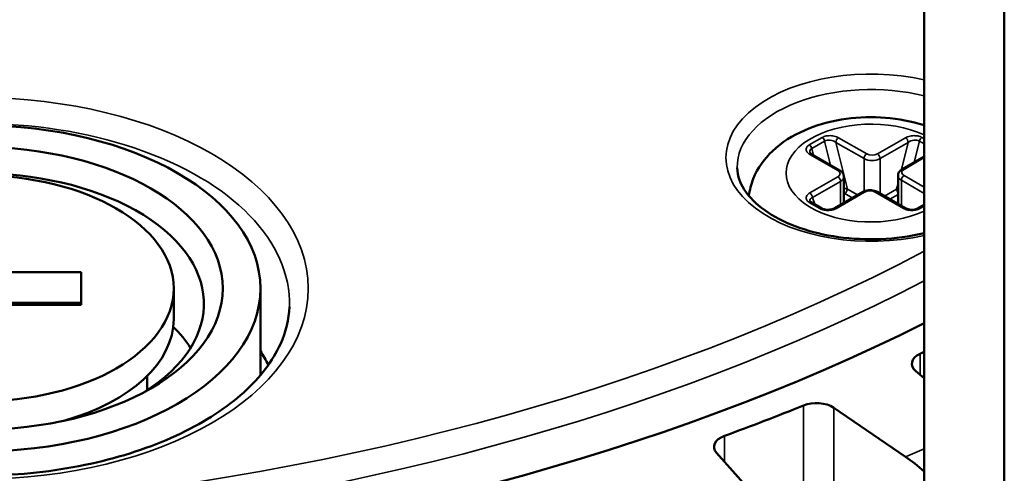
# Model space of a CAD drawing. Header units: millimetres. Extents: x 38 to 2514, y 38 to 1622.
# Tile 305 of 310: x 1695 to 1721, y 1371 to 1383. Entities that reach past the tile are written whole.
import ezdxf

# ---------------------------------------------------------------- set-up
doc = ezdxf.new("R2010")
doc.units = ezdxf.units.MM
doc.header["$LTSCALE"] = 7.692308
doc.layers.add('Visible (ISO)', color=7, linetype='Continuous', lineweight=50)
doc.layers.add('Visible Narrow (ISO)', color=7, linetype='Continuous', lineweight=35)

msp = doc.modelspace()

# ---------------------------------------------------------------- linework, layer by layer
at = {"layer": 'Visible (ISO)'}
for p, q in [((1719.2993, 1406.4054), (1719.2993, 1263.5185)), ((1721.4207, 1405.1807), (1721.4207, 1262.2938)), ((1717.0583, 1379.2047), (1716.3117, 1379.6357)), ((1719.2993, 1379.5765), (1718.7119, 1379.2373)), ((1717.1669, 1378.3453), (1717.1669, 1379.0364)), ((1718.6034, 1378.3127), (1718.6034, 1379.0691)), ((1717.6654, 1378.6331), (1716.9188, 1378.2021)), ((1718.7949, 1378.2021), (1718.0483, 1378.6331)), ((1716.5831, 1378.1955), (1716.3002, 1378.3588)), ((1719.2993, 1378.2929), (1719.1306, 1378.1955)), ((1691.447, 1376.5056), (1696.947, 1376.5056)), ((1696.947, 1376.5056), (1696.947, 1375.6395)), ((1699.397, 1376.0726), (1699.397, 1375.2561)), ((1701.697, 1376.0726), (1701.697, 1373.7694)), ((1691.447, 1375.6891), (1696.947, 1375.6891)), ((1696.947, 1375.6395), (1691.447, 1375.6395)), ((1719.2993, 1373.6867), (1719.0767, 1373.8716)), ((1698.697, 1373.7516), (1698.697, 1373.373)), ((1716.8965, 1372.9058), (1718.8032, 1371.6027)), ((1715.1448, 1370.1914), (1713.7893, 1371.7071))]:
    msp.add_line(p, q, dxfattribs=at)
for centre, major_axis, ratio, start_param, end_param in [((1687.8331, 1396.0767), (-48, 0), 0.5773503, 5.2095771, 8.5688883), ((1694.197, 1375.6643), (-6, 0), 0.5773503, 2.3970385, 7.0277394), ((1694.197, 1375.2561), (5.2, 0), 0.5773503, 5.1676152, 6.2831853), ((1694.197, 1373.3139), (6, 0), 0.5773503, 0.3461255, 0.5262458), ((1694.197, 1372.8066), (8, 0), 0.5773503, 0.2703016, 0.3554212), ((1719.5693, 1374.0694), (-0.6, 0), 0.5773503, 5.4066836, 6.890722), ((1687.8331, 1396.0767), (49, 0), 0.5773503, 5.4066836, 5.4097126), ((1716.4382, 1372.6822), (0.6, 0), 0.5773503, 0.7014602, 2.1854986), ((1687.8331, 1396.0767), (49, 0), 0.5773503, 5.2757839, 5.3270913), ((1714.3224, 1371.866), (-0.6, 0), 0.5773503, 5.2757839, 6.7598223), ((1718.8015, 1367.5188), (-2.2019, 4.4967), 0.5272642, 5.3802838, 5.5342386)]:
    msp.add_ellipse(centre, major_axis=major_axis, ratio=ratio, start_param=start_param, end_param=end_param, dxfattribs=at)
for major_axis in [(7.5, 0), (6.5, 0), (-5.2, 0)]:
    msp.add_ellipse((1694.197, 1376.0726), major_axis=major_axis, ratio=0.5773503, dxfattribs=at)
for points, knots in [([(1719.2993, 1380.4005), (1719.2552, 1380.4149), (1719.2107, 1380.4285), (1718.8352, 1380.5366), (1718.4872, 1380.5925), (1717.7893, 1380.6283), (1717.4396, 1380.6093), (1716.7589, 1380.4964), (1716.4281, 1380.4024), (1715.8104, 1380.1311), (1715.5224, 1379.9535), (1715.0627, 1379.5176), (1714.8793, 1379.2705), (1714.7065, 1378.8363), (1714.6666, 1378.6842), (1714.6478, 1378.528)], [3.4137421, 3.4137421, 3.4137421, 3.4137421, 3.4644263, 3.4644263, 3.8382877, 3.8382877, 4.2067187, 4.2067187, 4.5774662, 4.5774662, 4.9508725, 4.9508725, 5.2720215, 5.2720215, 5.4282288, 5.4282288, 5.4282288, 5.4282288]), ([(1716.2658, 1379.6796), (1716.2661, 1379.6784), (1716.267, 1379.6759), (1716.2714, 1379.6689), (1716.2744, 1379.6649), (1716.2854, 1379.6536), (1716.2955, 1379.6455), (1716.3094, 1379.6371), (1716.3106, 1379.6364), (1716.3117, 1379.6357)], [0.000001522, 0.000001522, 0.000001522, 0.000001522, 0.005294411, 0.005294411, 0.009487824, 0.009487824, 0.016124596, 0.016124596, 0.016702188, 0.016702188, 0.016702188, 0.016702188]), ([(1714.3382, 1379.2767), (1714.3429, 1379.0568), (1714.4205, 1378.8327), (1714.7186, 1378.4258), (1714.9124, 1378.2451), (1715.3935, 1377.9286), (1715.6756, 1377.7914), (1716.3075, 1377.5704), (1716.6573, 1377.4869), (1717.3897, 1377.3846), (1717.7724, 1377.3663), (1718.5292, 1377.3979), (1718.9031, 1377.448), (1719.2684, 1377.5328), (1719.2839, 1377.5365), (1719.2993, 1377.5402)], [3.1539356, 3.1539356, 3.1539356, 3.1539356, 3.5416581, 3.5416581, 3.8619092, 3.8619092, 4.1676952, 4.1676952, 4.4750735, 4.4750735, 4.7846816, 4.7846816, 5.0948056, 5.0948056, 5.108577, 5.108577, 5.108577, 5.108577]), ([(1717.1669, 1379.0364), (1717.1669, 1379.0515), (1717.1648, 1379.0666), (1717.1569, 1379.0953), (1717.1512, 1379.1088), (1717.1373, 1379.1335), (1717.1291, 1379.1448), (1717.1111, 1379.1652), (1717.1013, 1379.1744), (1717.0805, 1379.1908), (1717.0696, 1379.1981), (1717.0583, 1379.2047)], [2.35619449, 2.35619449, 2.35619449, 2.35619449, 2.51327412, 2.51327412, 2.67035376, 2.67035376, 2.82743339, 2.82743339, 2.98451302, 2.98451302, 3.14159265, 3.14159265, 3.14159265, 3.14159265]), ([(1718.7119, 1379.2373), (1718.7006, 1379.2308), (1718.6897, 1379.2235), (1718.669, 1379.207), (1718.6592, 1379.1979), (1718.6412, 1379.1775), (1718.633, 1379.1662), (1718.619, 1379.1414), (1718.6133, 1379.1279), (1718.6055, 1379.0993), (1718.6034, 1379.0842), (1718.6034, 1379.0691)], [4.71238898, 4.71238898, 4.71238898, 4.71238898, 4.86946861, 4.86946861, 5.02654825, 5.02654825, 5.18362788, 5.18362788, 5.34070751, 5.34070751, 5.49778714, 5.49778714, 5.49778714, 5.49778714]), ([(1718.0483, 1378.6331), (1718.0256, 1378.6462), (1718.0012, 1378.6562), (1717.9505, 1378.6712), (1717.924, 1378.6761), (1717.8704, 1378.681), (1717.8432, 1378.681), (1717.7896, 1378.6761), (1717.7632, 1378.6712), (1717.7124, 1378.6562), (1717.6881, 1378.6462), (1717.6654, 1378.6331)], [3.1415927, 3.1415927, 3.1415927, 3.1415927, 3.4557519, 3.4557519, 3.7699112, 3.7699112, 4.0840704, 4.0840704, 4.3982297, 4.3982297, 4.712389, 4.712389, 4.712389, 4.712389]), ([(1716.266, 1378.3904), (1716.2664, 1378.3892), (1716.2673, 1378.3869), (1716.2722, 1378.3805), (1716.2756, 1378.3767), (1716.2854, 1378.3683), (1716.2921, 1378.3635), (1716.3002, 1378.3588)], [0.000005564, 0.000005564, 0.000005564, 0.000005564, 0.004957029, 0.004957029, 0.008958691, 0.008958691, 0.013202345, 0.013202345, 0.013202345, 0.013202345]), ([(1716.5831, 1378.1955), (1716.5935, 1378.1895), (1716.6064, 1378.1835), (1716.6355, 1378.1735), (1716.652, 1378.1692), (1716.6879, 1378.1628), (1716.7079, 1378.1608), (1716.7496, 1378.1596), (1716.7718, 1378.1606), (1716.8155, 1378.1659), (1716.8375, 1378.1705), (1716.8779, 1378.1825), (1716.8966, 1378.1901), (1716.9144, 1378.1996), (1716.9166, 1378.2008), (1716.9188, 1378.2021)], [0, 0, 0, 0, 0.005431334, 0.005431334, 0.010921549, 0.010921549, 0.016917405, 0.016917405, 0.023447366, 0.023447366, 0.030433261, 0.030433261, 0.037653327, 0.037653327, 0.038747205, 0.038747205, 0.038747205, 0.038747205]), ([(1718.7949, 1378.2021), (1718.8087, 1378.1941), (1718.8258, 1378.1864), (1718.8637, 1378.1737), (1718.8852, 1378.1685), (1718.9305, 1378.1615), (1718.9549, 1378.1597), (1719.0025, 1378.1604), (1719.0262, 1378.1627), (1719.0683, 1378.1706), (1719.0876, 1378.1762), (1719.1139, 1378.1866), (1719.1229, 1378.191), (1719.1306, 1378.1955)], [0, 0, 0, 0, 0.006919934, 0.006919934, 0.013923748, 0.013923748, 0.021145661, 0.021145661, 0.028186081, 0.028186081, 0.034718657, 0.034718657, 0.038727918, 0.038727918, 0.038727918, 0.038727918]), ([(1685.9303, 1375.5866), (1685.9467, 1375.0759), (1686.1239, 1374.5598), (1686.7872, 1373.6112), (1687.2358, 1373.1796), (1688.3526, 1372.4233), (1689.0106, 1372.0956), (1690.4836, 1371.5684), (1691.2986, 1371.3694), (1693.0043, 1371.1241), (1693.8952, 1371.0787), (1695.658, 1371.1484), (1696.5297, 1371.2636), (1698.1598, 1371.6408), (1698.9183, 1371.9023), (1700.2424, 1372.5371), (1700.8085, 1372.9097), (1701.7019, 1373.7184), (1702.0267, 1374.1535), (1702.3748, 1374.9221), (1702.4532, 1375.2548), (1702.4638, 1375.5866)], [3.16011, 3.16011, 3.16011, 3.16011, 3.5252418, 3.5252418, 3.8475593, 3.8475593, 4.1575037, 4.1575037, 4.4683009, 4.4683009, 4.7807277, 4.7807277, 5.0935534, 5.0935534, 5.4053768, 5.4053768, 5.7153912, 5.7153912, 6.0274855, 6.0274855, 6.264668, 6.264668, 6.264668, 6.264668])]:
    msp.add_open_spline(points, degree=3, knots=knots, dxfattribs=at)
at = {"layer": 'Visible Narrow (ISO)'}
for p, q in [((1716.2502, 1379.8824), (1716.5896, 1380.0783)), ((1717.0254, 1380.0717), (1717.772, 1379.6406)), ((1718.0548, 1379.6406), (1718.8014, 1380.0717)), ((1719.2372, 1380.0783), (1719.2993, 1380.0424)), ((1716.3173, 1379.7878), (1716.6567, 1379.9838)), ((1716.3173, 1379.7878), (1716.3621, 1379.6066)), ((1716.8147, 1379.3453), (1716.6567, 1379.9838)), ((1716.9547, 1379.9492), (1717.7013, 1379.5182)), ((1717.2611, 1378.7109), (1716.9547, 1379.9492)), ((1718.1255, 1379.5182), (1718.8721, 1379.9492)), ((1718.8721, 1379.9492), (1718.693, 1379.2254)), ((1719.1701, 1379.9838), (1719.031, 1379.4215)), ((1719.1701, 1379.9838), (1719.2993, 1379.9091)), ((1717.0083, 1379.1997), (1716.2617, 1379.6308)), ((1717.7013, 1378.6508), (1717.7013, 1379.5182)), ((1718.1255, 1378.5885), (1718.1255, 1379.5182)), ((1719.2993, 1379.5427), (1718.7619, 1379.2324)), ((1716.2617, 1378.6054), (1717.0083, 1379.0364)), ((1718.7619, 1379.0691), (1719.2993, 1378.7588)), ((1716.3324, 1378.4829), (1717.079, 1378.914)), ((1717.079, 1378.2946), (1717.079, 1378.914)), ((1718.6034, 1378.863), (1718.5657, 1378.7109)), ((1718.6912, 1378.2619), (1718.6912, 1378.9466)), ((1718.6912, 1378.9466), (1719.2993, 1378.5955)), ((1716.3942, 1378.3045), (1716.3324, 1378.4829)), ((1717.7154, 1378.6282), (1716.9688, 1378.1971)), ((1717.1904, 1378.5884), (1717.3891, 1378.4736)), ((1717.2611, 1378.7109), (1717.5306, 1378.5553)), ((1718.7449, 1378.1971), (1717.9983, 1378.6282)), ((1718.2397, 1378.5226), (1718.5657, 1378.7109)), ((1718.3811, 1378.441), (1718.6034, 1378.5693)), ((1716.5331, 1378.1905), (1716.2502, 1378.3538)), ((1719.2993, 1378.2591), (1719.1806, 1378.1905)), ((1719.1854, 1373.7813), (1719.1854, 1374.3356)), ((1716.0921, 1372.9652), (1716.0921, 1368.7697)), ((1716.8965, 1372.9058), (1716.8965, 1366.7948)), ((1714.002, 1371.4693), (1714.002, 1372.1589))]:
    msp.add_line(p, q, dxfattribs=at)
for centre, major_axis, ratio, start_param, end_param in [((1687.8331, 1396.8932), (-46.5847, 0), 0.5773503, 4.9439536, 8.5955747), ((1687.8331, 1396.4935), (-47.0846, 0), 0.5773503, 6.268373, 8.5858923), ((1717.8851, 1379.5427), (-3.8472, 0), 0.5773503, 4.3359641, 8.2304065), ((1717.8851, 1379.302), (-3.5472, 0), 0.5773503, 4.3023095, 6.2955282), ((1694.197, 1375.675), (-8.2682, 0), 0.5773503, 3.1230754, 6.3017026), ((1717.8851, 1379.1344), (-2.25, 0), 0.5773503, 4.0327152, 8.5336555), ((1716.5896, 1379.9967), (0.05, -0.0866), 0.5773496, 1.1071755, 2.3562777), ((1717.0254, 1379.99), (-0.05, -0.0866), 0.5773503, 3.9269908, 5.4977871), ((1718.8014, 1379.99), (0.05, -0.0866), 0.5773501, 0.7853983, 2.3562344), ((1719.2372, 1379.9967), (-0.05, -0.0866), 0.5773503, 3.9269908, 5.1760366), ((1716.2502, 1379.8007), (0.05, -0.0866), 0.5773503, 1.1071487, 2.3561945), ((1716.4736, 1379.6716), (-0.208, 0.0531), 0.6327512, 5.7082079, 6.6105112), ((1716.8132, 1379.8677), (-0.2082, 0.053), 0.6319819, 4.1368453, 5.7086005), ((1719.0136, 1379.8677), (-0.2082, -0.053), 0.631982, 3.7161776, 5.2879324), ((1716.2617, 1379.5491), (0.05, 0.0866), 0.5773505, 0.0000282, 0.785438), ((1717.772, 1379.559), (-0.05, -0.0866), 0.5773503, 3.9269908, 5.4977871), ((1717.9134, 1379.6406), (0.3, 0), 0.5773503, 3.9269908, 5.4977871), ((1717.9134, 1379.7223), (0.2, 0), 0.5773503, 3.9269908, 5.4977871), ((1718.0548, 1379.559), (0.05, -0.0866), 0.5773503, 0.7853982, 2.3561945), ((1717.0083, 1379.1181), (0.05, 0.0866), 0.5773503, 0, 0.7853982), ((1716.8669, 1379.1181), (0.2, 0), 0.5773503, 5.4977871, 7.0685835), ((1717.0083, 1378.9548), (0.05, -0.0866), 0.5773503, 0.7853982, 2.3561945), ((1716.8669, 1379.0364), (0.3, 0), 0.5773503, 5.4977871, 6.2831853), ((1718.9034, 1379.0691), (-0.3, 0), 0.5773503, 0, 0.7853982), ((1718.9034, 1379.1507), (-0.2, 0), 0.5773503, 5.4977871, 7.0685835), ((1718.7619, 1378.9874), (-0.05, -0.0866), 0.5773503, 3.9269908, 5.4977871), ((1718.7619, 1379.1507), (-0.05, 0.0866), 0.5773503, 5.4977871, 6.2831853), ((1716.4736, 1378.4013), (-0.2107, 0.009), 0.4919604, 5.4676492, 6.4748822), ((1716.2617, 1378.5237), (0.05, -0.0866), 0.5773503, 0.7853982, 2.3561945), ((1717.1197, 1378.6292), (-0.1998, -0.0236), 0.4809935, 3.8709178, 4.4174931), ((1717.1197, 1378.5474), (-0.1028, 0.0047), 0.5763801, 3.9804577, 4.2616047), ((1717.1904, 1378.67), (0.05, 0.0866), 0.5773503, 3.9269908, 5.4977871), ((1717.7154, 1378.5465), (-0.05, 0.0866), 0.5773503, 5.4977871, 6.2831853), ((1717.8568, 1378.5465), (-0.2, 0), 0.5773503, 3.9269908, 5.4977871), ((1717.9983, 1378.5465), (0.05, 0.0866), 0.5773503, 0, 0.7853982), ((1718.7071, 1378.6292), (-0.1998, 0.0236), 0.4809935, 5.3143228, 5.5538601), ((1718.6364, 1378.67), (-0.05, 0.0866), 0.5773501, 0.7853983, 1.8693901), ((1716.2502, 1378.2722), (0.05, 0.0866), 0.577351, 0.000059, 0.7854814), ((1716.5331, 1378.1089), (0.05, 0.0866), 0.5773503, 0.0000084, 0.7853982), ((1716.9688, 1378.1155), (-0.05, 0.0866), 0.5773501, 5.4977476, 6.2831142), ((1718.7449, 1378.1155), (0.05, 0.0866), 0.5773503, 0.0000433, 0.7853982), ((1719.1806, 1378.1089), (-0.05, 0.0866), 0.5773496, 5.4977051, 6.283119), ((1687.8331, 1396.0767), (-52.4984, 0), 0.5773503, 2.2017618, 2.2135173)]:
    msp.add_ellipse(centre, major_axis=major_axis, ratio=ratio, start_param=start_param, end_param=end_param, dxfattribs=at)
msp.add_ellipse((1694.197, 1376.0726), major_axis=(8.768, 0), ratio=0.5773503, dxfattribs=at)
for points in [[(1716.5896, 1380.0783), (1716.6051, 1380.0872), (1716.6388, 1380.1027), (1716.6991, 1380.1193), (1716.7652, 1380.1277), (1716.8349, 1380.1273), (1716.9043, 1380.1179), (1716.9705, 1380.0991), (1717.008, 1380.0817), (1717.0254, 1380.0717)], [(1718.8014, 1380.0717), (1718.8188, 1380.0817), (1718.8564, 1380.0991), (1718.9225, 1380.1179), (1718.9919, 1380.1273), (1719.0616, 1380.1277), (1719.1277, 1380.1193), (1719.188, 1380.1027), (1719.2217, 1380.0872), (1719.2372, 1380.0783)], [(1716.2617, 1379.6308), (1716.2443, 1379.6408), (1716.2142, 1379.6625), (1716.1817, 1379.7007), (1716.1653, 1379.7408), (1716.1647, 1379.781), (1716.1792, 1379.8192), (1716.208, 1379.854), (1716.2348, 1379.8734), (1716.2502, 1379.8824)], [(1716.2502, 1378.3538), (1716.2348, 1378.3627), (1716.208, 1378.3822), (1716.1792, 1378.417), (1716.1647, 1378.4552), (1716.1653, 1378.4954), (1716.1817, 1378.5355), (1716.2142, 1378.5737), (1716.2443, 1378.5953), (1716.2617, 1378.6054)], [(1716.9688, 1378.1971), (1716.9514, 1378.1871), (1716.9139, 1378.1697), (1716.8478, 1378.1509), (1716.7783, 1378.1415), (1716.7086, 1378.1411), (1716.6425, 1378.1495), (1716.5823, 1378.1661), (1716.5485, 1378.1816), (1716.5331, 1378.1905)], [(1719.1806, 1378.1905), (1719.1651, 1378.1816), (1719.1314, 1378.1661), (1719.0712, 1378.1495), (1719.0051, 1378.1411), (1718.9354, 1378.1415), (1718.8659, 1378.1509), (1718.7998, 1378.1697), (1718.7623, 1378.1871), (1718.7449, 1378.1971)]]:
    msp.add_open_spline(points, degree=3, dxfattribs=at)

doc.saveas('drawing.dxf')
